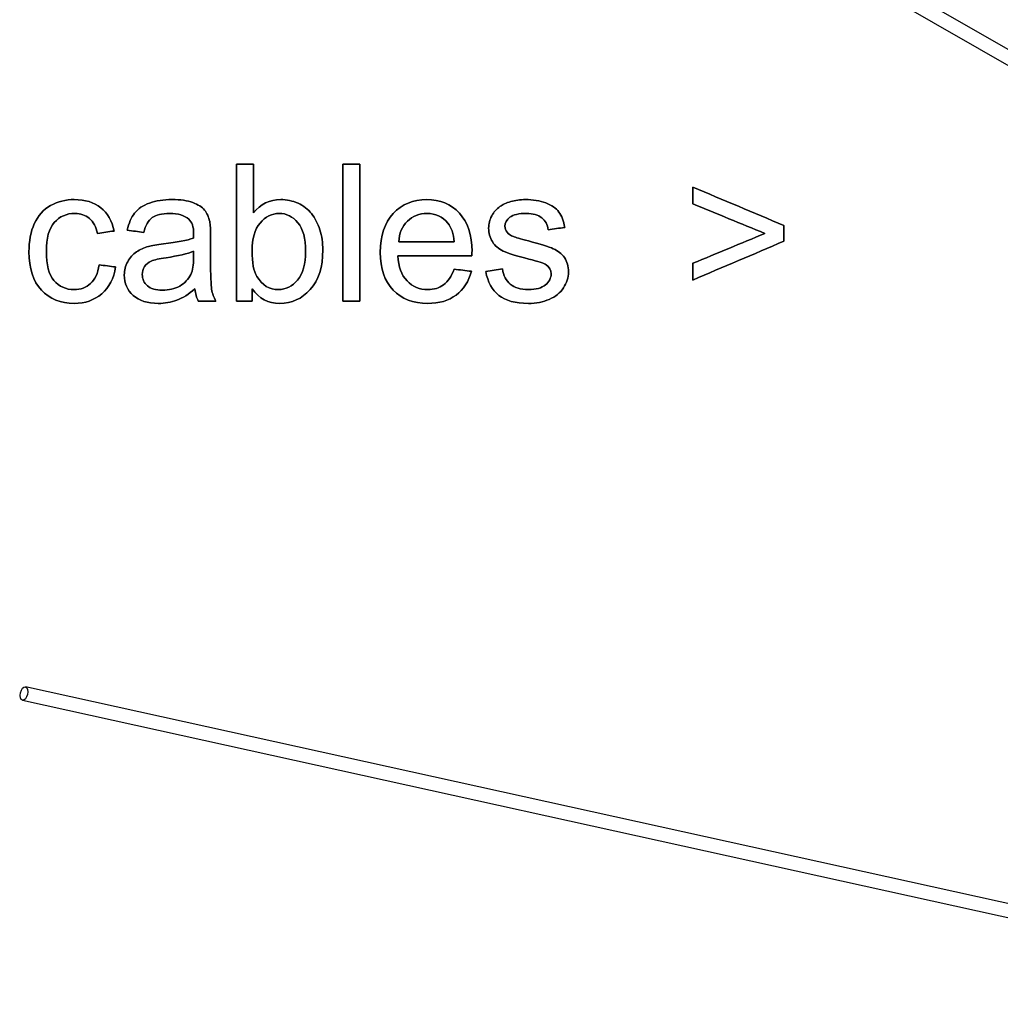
# Model space of a CAD drawing. Header units: inches. Extents: x 0 to 20790, y -12 to 14700.
# Tile 344 of 358: x 13125 to 13840, y 11577 to 12295. Entities that reach past the tile are written whole.
import ezdxf

# ---------------------------------------------------------------- set-up
doc = ezdxf.new("R2010")
doc.units = ezdxf.units.IN
doc.layers.add('1', color=7, linetype='Continuous', true_color=0xffffff)
doc.layers.add('254', color=7, linetype='Continuous', true_color=0xffffff)

msp = doc.modelspace()

# ---------------------------------------------------------------- linework, layer by layer
at = {"layer": '1', "color": 2, "linetype": 'Continuous', "lineweight": 25}
for points, knots in [([(13283.481, 12089.754), (13287.284, 12089.754), (13291.087, 12089.754), (13294.891, 12089.754), (13294.891, 12092.781), (13294.891, 12095.808), (13294.891, 12098.835), (13299.751, 12091.672), (13306.454, 12088.116), (13323.594, 12088.116), (13330.961, 12091.493), (13343.24, 12105.052), (13346.31, 12114.645), (13346.31, 12132.296), (13345.594, 12137.208), (13342.67, 12146.39), (13340.657, 12150.306), (13335.53, 12156.816), (13332.24, 12159.337), (13324.279, 12162.932), (13320.063, 12163.839), (13307.579, 12163.839), (13300.953, 12160.59), (13295.76, 12154.067), (13295.76, 12165.962), (13295.76, 12177.858), (13295.76, 12189.754), (13291.667, 12189.754), (13287.574, 12189.754), (13283.481, 12189.754), (13283.481, 12156.42), (13283.481, 12123.087), (13283.481, 12089.754)], [0, 0, 0, 0, 0.0411142, 0.0411142, 0.0411142, 0.0738396, 0.0738396, 0.0738396, 0.1596469, 0.1596469, 0.245968, 0.245968, 0.3322891, 0.3322891, 0.3685227, 0.3685227, 0.4049401, 0.4049401, 0.4414973, 0.4414973, 0.478339, 0.478339, 0.5448235, 0.5448235, 0.5448235, 0.6546041, 0.6546041, 0.6546041, 0.6923781, 0.6923781, 0.6923781, 1, 1, 1, 1]), ([(13360.969, 12189.754), (13360.969, 12156.42), (13360.969, 12123.087), (13360.969, 12089.754), (13365.062, 12089.754), (13369.155, 12089.754), (13373.248, 12089.754), (13373.248, 12123.087), (13373.248, 12156.42), (13373.248, 12189.754), (13369.155, 12189.754), (13365.062, 12189.754), (13360.969, 12189.754)], [0, 0, 0, 0, 0.4453178, 0.4453178, 0.4453178, 0.5, 0.5, 0.5, 0.9453178, 0.9453178, 0.9453178, 1, 1, 1, 1]), ([(13615.893, 12105.18), (13637.971, 12114.611), (13660.048, 12124.042), (13682.125, 12133.473), (13682.125, 12137.293), (13682.125, 12141.114), (13682.125, 12144.934), (13660.048, 12154.254), (13637.971, 12163.575), (13615.893, 12172.895), (13615.893, 12168.828), (13615.893, 12164.76), (13615.893, 12160.692), (13633.374, 12153.504), (13650.855, 12146.315), (13668.336, 12139.127), (13650.855, 12131.879), (13633.374, 12124.63), (13615.893, 12117.382), (13615.893, 12113.315), (13615.893, 12109.247), (13615.893, 12105.18)], [0, 0, 0, 0, 0.2455941, 0.2455941, 0.2455941, 0.2846749, 0.2846749, 0.2846749, 0.5298257, 0.5298257, 0.5298257, 0.5714364, 0.5714364, 0.5714364, 0.7647963, 0.7647963, 0.7647963, 0.9583893, 0.9583893, 0.9583893, 1, 1, 1, 1]), ([(13195.351, 12114.722), (13191.326, 12115.242), (13187.301, 12115.762), (13183.276, 12116.282), (13182.407, 12110.142), (13180.36, 12105.589), (13173.901, 12099.693), (13169.871, 12098.221), (13159.05, 12098.221), (13154.19, 12100.421), (13146.718, 12109.224), (13144.878, 12116.308), (13144.878, 12135.648), (13146.796, 12142.657), (13154.522, 12151.509), (13159.562, 12153.734), (13169.846, 12153.734), (13173.325, 12152.506), (13179.106, 12147.594), (13181.102, 12143.936), (13182.253, 12139.076), (13186.235, 12139.69), (13190.218, 12140.304), (13194.2, 12140.918), (13192.767, 12148.234), (13189.569, 12153.888), (13179.564, 12161.84), (13173.12, 12163.839), (13159.025, 12163.839), (13153.269, 12162.355), (13142.667, 12156.517), (13138.738, 12152.097), (13133.514, 12140.368), (13132.24, 12133.524), (13132.24, 12113.596), (13135.259, 12104.31), (13147.322, 12091.378), (13155.29, 12088.116), (13173.12, 12088.116), (13179.772, 12090.47), (13190.655, 12099.871), (13194.021, 12106.407), (13195.351, 12114.722)], [0, 0, 0, 0, 0.0365384, 0.0365384, 0.0365384, 0.0823195, 0.0823195, 0.128282, 0.128282, 0.1857351, 0.1857351, 0.2432187, 0.2432187, 0.299797, 0.299797, 0.3563753, 0.3563753, 0.3937825, 0.3937825, 0.4311896, 0.4311896, 0.4311896, 0.4676482, 0.4676482, 0.4676482, 0.5276803, 0.5276803, 0.588051, 0.588051, 0.6360329, 0.6360329, 0.6841131, 0.6841131, 0.7322911, 0.7322911, 0.8067623, 0.8067623, 0.8810869, 0.8810869, 0.9406234, 0.9406234, 1, 1, 1, 1]), ([(13240.016, 12090.5), (13244.213, 12092.082), (13248.587, 12094.819), (13253.141, 12098.682), (13253.499, 12095.279), (13254.317, 12092.286), (13255.597, 12089.754), (13259.869, 12089.754), (13264.141, 12089.754), (13268.413, 12089.754), (13266.878, 12092.516), (13265.829, 12095.433), (13264.805, 12101.474), (13264.525, 12108.684), (13264.525, 12125.577), (13264.525, 12131.034), (13264.525, 12141.941), (13264.32, 12145.701), (13263.911, 12147.799), (13263.194, 12151.176), (13261.915, 12153.939), (13258.295, 12158.375), (13255.443, 12160.181), (13247.695, 12163.106), (13242.678, 12163.839), (13230.27, 12163.839), (13224.77, 12162.969), (13215.325, 12159.581), (13211.698, 12157.137), (13209.216, 12153.964), (13206.709, 12150.818), (13204.919, 12146.674), (13203.819, 12141.532), (13207.818, 12140.986), (13211.817, 12140.44), (13215.817, 12139.894), (13217.147, 12145.036), (13219.168, 12148.618), (13224.694, 12152.66), (13228.94, 12153.657), (13240.913, 12153.657), (13245.568, 12152.276), (13251.03, 12147.481), (13252.194, 12143.936), (13252.194, 12138.487), (13252.169, 12137.413), (13252.117, 12135.724), (13247.436, 12134.087), (13240.119, 12132.68), (13225.357, 12130.926), (13221.726, 12130.301), (13219.296, 12129.662), (13216.021, 12128.741), (13213.079, 12127.41), (13207.872, 12123.837), (13205.737, 12121.501), (13202.525, 12115.637), (13201.695, 12112.394), (13201.695, 12102.8), (13203.844, 12097.838), (13212.389, 12090.061), (13218.503, 12088.116), (13231.294, 12088.116), (13235.796, 12088.909), (13240.016, 12090.5)], [0, 0, 0, 0, 0.0765039, 0.0765039, 0.0765039, 0.1223348, 0.1223348, 0.1223348, 0.1854242, 0.1854242, 0.1854242, 0.2310898, 0.2310898, 0.2768206, 0.2768206, 0.2986459, 0.2986459, 0.3204371, 0.3204371, 0.3204371, 0.351304, 0.351304, 0.3819584, 0.3819584, 0.4127907, 0.4127907, 0.4437503, 0.4437503, 0.4749126, 0.4749126, 0.4749126, 0.5152084, 0.5152084, 0.5152084, 0.5508908, 0.5508908, 0.5508908, 0.5880256, 0.5880256, 0.6251605, 0.6251605, 0.6649244, 0.6649244, 0.6941768, 0.6941768, 0.696714, 0.696714, 0.696714, 0.7608957, 0.7608957, 0.7924142, 0.7924142, 0.7924142, 0.8204189, 0.8204189, 0.8482961, 0.8482961, 0.875987, 0.875987, 0.9235432, 0.9235432, 0.9710993, 0.9710993, 1, 1, 1, 1]), ([(13454.573, 12111.524), (13450.344, 12112.044), (13446.114, 12112.564), (13441.885, 12113.084), (13440.017, 12107.891), (13437.485, 12104.131), (13434.312, 12101.752), (13431.115, 12099.398), (13427.277, 12098.221), (13416.738, 12098.221), (13411.672, 12100.319), (13403.601, 12108.799), (13401.337, 12114.875), (13400.877, 12122.831), (13418.886, 12122.831), (13436.896, 12122.831), (13454.906, 12122.831), (13454.957, 12124.289), (13454.983, 12125.389), (13454.983, 12138.078), (13451.913, 12147.339), (13439.633, 12160.539), (13431.703, 12163.839), (13412.03, 12163.839), (13403.87, 12160.462), (13391.335, 12147.006), (13388.188, 12137.541), (13388.188, 12113.57), (13391.283, 12104.438), (13403.729, 12091.377), (13412.107, 12088.116), (13431.115, 12088.116), (13438.022, 12090.163), (13448.852, 12098.337), (13452.552, 12104.105), (13454.573, 12111.524)], [0, 0, 0, 0, 0.0243921, 0.0243921, 0.0243921, 0.0507671, 0.0507671, 0.0507671, 0.0741933, 0.0741933, 0.1056056, 0.1056056, 0.1369188, 0.1369188, 0.1369188, 0.2346606, 0.2346606, 0.2346606, 0.2405863, 0.2405863, 0.339629, 0.339629, 0.4386716, 0.4386716, 0.5411206, 0.5411206, 0.6435695, 0.6435695, 0.74279, 0.74279, 0.8422146, 0.8422146, 0.9212259, 0.9212259, 1, 1, 1, 1]), ([(13477.213, 12113.289), (13473.163, 12112.649), (13469.112, 12112.01), (13465.062, 12111.37), (13466.418, 12103.696), (13469.564, 12097.889), (13479.439, 12090.061), (13486.628, 12088.116), (13501.721, 12088.116), (13506.812, 12089.114), (13515.817, 12093.054), (13519.27, 12095.842), (13524.017, 12103.09), (13525.231, 12106.945), (13525.231, 12115.208), (13524.259, 12118.712), (13522.289, 12121.526), (13520.345, 12124.366), (13517.633, 12126.515), (13510.768, 12129.435), (13504.714, 12131.35), (13490.024, 12135.293), (13486.423, 12136.364), (13485.195, 12136.824), (13483.046, 12137.694), (13481.486, 12138.769), (13480.488, 12140.099), (13479.49, 12141.378), (13478.979, 12142.811), (13478.979, 12146.904), (13480.181, 12149.078), (13485.006, 12152.826), (13489.032, 12153.734), (13499.444, 12153.734), (13503.128, 12152.685), (13508.37, 12148.512), (13509.958, 12145.599), (13510.496, 12141.864), (13514.495, 12142.41), (13518.494, 12142.956), (13522.493, 12143.501), (13521.726, 12148.183), (13520.319, 12151.918), (13516.238, 12157.529), (13513.054, 12159.746), (13504.458, 12163.02), (13499.47, 12163.839), (13490.004, 12163.839), (13486.474, 12163.353), (13479.881, 12161.36), (13477.265, 12160.181), (13475.371, 12158.774), (13472.813, 12156.957), (13470.792, 12154.681), (13469.334, 12151.918), (13467.85, 12149.181), (13467.108, 12146.187), (13467.108, 12139.408), (13468.004, 12136.159), (13471.604, 12130.297), (13474.246, 12127.999), (13481.194, 12124.678), (13487.446, 12122.729), (13503.128, 12118.764), (13507.298, 12117.382), (13511.4, 12114.71), (13512.619, 12112.522), (13512.619, 12106.638), (13511.237, 12103.952), (13505.799, 12099.334), (13501.593, 12098.221), (13490.363, 12098.221), (13486.014, 12099.5), (13479.799, 12104.696), (13477.879, 12108.428), (13477.213, 12113.289)], [0, 0, 0, 0, 0.0404895, 0.0404895, 0.0404895, 0.1071351, 0.1071351, 0.1737806, 0.1737806, 0.2139853, 0.2139853, 0.2541899, 0.2541899, 0.2941967, 0.2941967, 0.3349535, 0.3349535, 0.3349535, 0.3675238, 0.3675238, 0.4001824, 0.4001824, 0.422844, 0.422844, 0.422844, 0.4393558, 0.4393558, 0.4393558, 0.4525638, 0.4525638, 0.473441, 0.473441, 0.4944569, 0.4944569, 0.5123205, 0.5123205, 0.5299935, 0.5299935, 0.5299935, 0.5618603, 0.5618603, 0.5618603, 0.5937182, 0.5937182, 0.6253869, 0.6253869, 0.6570557, 0.6570557, 0.6781682, 0.6781682, 0.6992358, 0.6992358, 0.6992358, 0.7229391, 0.7229391, 0.7229391, 0.7469068, 0.7469068, 0.7733472, 0.7733472, 0.8000596, 0.8000596, 0.8266961, 0.8266961, 0.8464466, 0.8464466, 0.8746802, 0.8746802, 0.9060222, 0.9060222, 0.9375362, 0.9375362, 0.968907, 0.968907, 1, 1, 1, 1]), ([(13298.297, 12107.689), (13295.939, 12111.549), (13294.737, 12117.843), (13294.737, 12135.341), (13296.707, 12142.094), (13304.524, 12151.394), (13309.165, 12153.734), (13319.859, 12153.734), (13324.387, 12151.483), (13331.897, 12142.491), (13333.775, 12135.494), (13333.775, 12116.819), (13331.805, 12109.861), (13323.977, 12100.549), (13319.347, 12098.221), (13307.375, 12098.221), (13302.156, 12101.368), (13298.297, 12107.689)], [0, 0, 0, 0, 0.1218499, 0.1218499, 0.2458564, 0.2458564, 0.369528, 0.369528, 0.4920217, 0.4920217, 0.6141737, 0.6141737, 0.7336774, 0.7336774, 0.8531811, 0.8531811, 1, 1, 1, 1]), ([(13442.013, 12132.936), (13428.531, 12132.936), (13415.049, 12132.936), (13401.567, 12132.936), (13401.977, 12139.255), (13404.1, 12144.294), (13411.762, 12151.854), (13416.533, 12153.734), (13428.377, 12153.734), (13433.468, 12151.381), (13439.906, 12143.596), (13441.475, 12139.025), (13442.013, 12132.936)], [0, 0, 0, 0, 0.3871631, 0.3871631, 0.3871631, 0.5481234, 0.5481234, 0.7085481, 0.7085481, 0.8857445, 0.8857445, 1, 1, 1, 1]), ([(13232.063, 12121.464), (13240.964, 12122.754), (13247.666, 12124.289), (13252.117, 12126.106), (13252.117, 12124.605), (13252.117, 12123.104), (13252.117, 12116.205), (13251.452, 12112.112), (13250.148, 12109.324), (13248.408, 12105.742), (13245.696, 12102.903), (13238.329, 12098.758), (13234.133, 12097.735), (13224.617, 12097.735), (13221.01, 12098.81), (13216.059, 12103.199), (13214.793, 12105.921), (13214.793, 12111.319), (13215.382, 12113.263), (13217.621, 12116.776), (13219.27, 12118.098), (13221.342, 12119.019), (13223.44, 12119.915), (13227.022, 12120.733), (13232.063, 12121.464)], [0, 0, 0, 0, 0.1667307, 0.1667307, 0.1667307, 0.2031213, 0.2031213, 0.3340034, 0.3340034, 0.3340034, 0.4399845, 0.4399845, 0.5459656, 0.5459656, 0.6530924, 0.6530924, 0.7596728, 0.7596728, 0.8287836, 0.8287836, 0.8971838, 0.8971838, 0.8971838, 1, 1, 1, 1])]:
    msp.add_open_spline(points, degree=3, knots=knots, dxfattribs=at)
at = {"layer": '254', "color": 2, "linetype": 'Continuous', "lineweight": 25}
for p, q in [((14229.718, 12052.795), (13475.071, 12485.678)), ((13470.096, 12477.003), (14224.742, 12044.121)), ((14133.689, 11587.045), (13129.66, 11808.629)), ((13127.504, 11798.864), (14131.534, 11577.28))]:
    msp.add_line(p, q, dxfattribs=at)
msp.add_ellipse((13128.582, 11803.747), major_axis=(1.078, 4.883), ratio=0.5156069, dxfattribs=at)
for points in [[(13295.76, 12189.754), (13291.667, 12189.754), (13287.574, 12189.754), (13283.481, 12189.754)], [(13283.481, 12189.754), (13283.481, 12156.42), (13283.481, 12123.087), (13283.481, 12089.754)], [(13295.76, 12154.067), (13295.76, 12165.962), (13295.76, 12177.858), (13295.76, 12189.754)], [(13360.969, 12189.754), (13360.969, 12156.42), (13360.969, 12123.087), (13360.969, 12089.754)], [(13373.248, 12189.754), (13369.155, 12189.754), (13365.062, 12189.754), (13360.969, 12189.754)], [(13373.248, 12089.754), (13373.248, 12123.087), (13373.248, 12156.42), (13373.248, 12189.754)], [(13615.893, 12172.895), (13615.893, 12168.828), (13615.893, 12164.76), (13615.893, 12160.692)], [(13682.125, 12144.934), (13660.048, 12154.254), (13637.971, 12163.575), (13615.893, 12172.895)], [(13475.371, 12158.774), (13472.813, 12156.957), (13470.792, 12154.681), (13469.334, 12151.918)], [(13615.893, 12160.692), (13633.374, 12153.504), (13650.855, 12146.315), (13668.336, 12139.127)], [(13209.216, 12153.964), (13206.709, 12150.818), (13204.919, 12146.674), (13203.819, 12141.532)], [(13510.496, 12141.864), (13514.495, 12142.41), (13518.494, 12142.956), (13522.493, 12143.501)], [(13682.125, 12133.473), (13682.125, 12137.293), (13682.125, 12141.114), (13682.125, 12144.934)], [(13182.253, 12139.076), (13186.235, 12139.69), (13190.218, 12140.304), (13194.2, 12140.918)], [(13203.819, 12141.532), (13207.818, 12140.986), (13211.817, 12140.44), (13215.817, 12139.894)], [(13485.195, 12136.824), (13483.046, 12137.694), (13481.486, 12138.769), (13480.488, 12140.099)], [(13668.336, 12139.127), (13650.855, 12131.879), (13633.374, 12124.63), (13615.893, 12117.382)], [(13442.013, 12132.936), (13428.531, 12132.936), (13415.049, 12132.936), (13401.567, 12132.936)], [(13615.893, 12105.18), (13637.971, 12114.611), (13660.048, 12124.042), (13682.125, 12133.473)], [(13221.342, 12119.019), (13223.44, 12119.915), (13227.022, 12120.733), (13232.061, 12121.475)], [(13232.061, 12121.475), (13240.964, 12122.754), (13247.666, 12124.289), (13252.117, 12126.106)], [(13400.877, 12122.831), (13418.886, 12122.831), (13436.896, 12122.831), (13454.906, 12122.831)], [(13195.351, 12114.722), (13191.326, 12115.242), (13187.301, 12115.762), (13183.276, 12116.282)], [(13615.893, 12117.382), (13615.893, 12113.315), (13615.893, 12109.247), (13615.893, 12105.18)], [(13441.885, 12113.084), (13440.017, 12107.891), (13437.485, 12104.131), (13434.312, 12101.752)], [(13454.573, 12111.524), (13450.344, 12112.044), (13446.114, 12112.564), (13441.885, 12113.084)], [(13477.213, 12113.289), (13473.163, 12112.649), (13469.112, 12112.01), (13465.062, 12111.37)], [(13240.017, 12090.495), (13244.213, 12092.082), (13248.587, 12094.819), (13253.141, 12098.682)], [(13253.141, 12098.682), (13253.499, 12095.279), (13254.317, 12092.286), (13255.597, 12089.754)], [(13294.891, 12089.754), (13294.891, 12092.781), (13294.891, 12095.808), (13294.891, 12098.835)], [(13255.597, 12089.754), (13259.869, 12089.754), (13264.141, 12089.754), (13268.413, 12089.754)], [(13283.481, 12089.754), (13287.284, 12089.754), (13291.087, 12089.754), (13294.891, 12089.754)], [(13360.969, 12089.754), (13365.062, 12089.754), (13369.155, 12089.754), (13373.248, 12089.754)]]:
    msp.add_open_spline(points, degree=3, dxfattribs=at)
for points, knots in [([(13194.2, 12140.918), (13192.767, 12148.234), (13189.569, 12153.888), (13179.564, 12161.84), (13173.12, 12163.839), (13159.025, 12163.839), (13153.269, 12162.355), (13142.667, 12156.517), (13138.738, 12152.097), (13133.514, 12140.368), (13132.24, 12133.524), (13132.24, 12113.596), (13135.259, 12104.31), (13147.322, 12091.378), (13155.29, 12088.116), (13173.12, 12088.116), (13179.772, 12090.47), (13190.655, 12099.871), (13194.021, 12106.407), (13195.351, 12114.722)], [0, 0, 0, 0, 0.1127676, 0.1127676, 0.2261714, 0.2261714, 0.3163033, 0.3163033, 0.4066199, 0.4066199, 0.4971203, 0.4971203, 0.6370113, 0.6370113, 0.7766269, 0.7766269, 0.8884636, 0.8884636, 1, 1, 1, 1]), ([(13263.911, 12147.799), (13263.194, 12151.176), (13261.915, 12153.939), (13258.295, 12158.375), (13255.443, 12160.181), (13247.695, 12163.106), (13242.678, 12163.839), (13230.27, 12163.839), (13224.77, 12162.969), (13215.325, 12159.581), (13211.698, 12157.137), (13209.216, 12153.964)], [0, 0, 0, 0, 0.1998175, 0.1998175, 0.3982597, 0.3982597, 0.5978525, 0.5978525, 0.7982702, 0.7982702, 1, 1, 1, 1]), ([(13294.891, 12098.835), (13299.751, 12091.672), (13306.454, 12088.116), (13323.594, 12088.116), (13330.961, 12091.493), (13343.24, 12105.052), (13346.31, 12114.645), (13346.31, 12132.296), (13345.594, 12137.208), (13342.67, 12146.39), (13340.657, 12150.306), (13335.53, 12156.816), (13332.24, 12159.337), (13324.279, 12162.932), (13320.063, 12163.839), (13307.579, 12163.839), (13300.953, 12160.59), (13295.76, 12154.067)], [0, 0, 0, 0, 0.1821873, 0.1821873, 0.3654656, 0.3654656, 0.5487439, 0.5487439, 0.6256756, 0.6256756, 0.7029975, 0.7029975, 0.7806163, 0.7806163, 0.8588392, 0.8588392, 1, 1, 1, 1]), ([(13454.906, 12122.831), (13454.957, 12124.289), (13454.983, 12125.389), (13454.983, 12138.078), (13451.913, 12147.339), (13439.633, 12160.539), (13431.703, 12163.839), (13412.03, 12163.839), (13403.87, 12160.462), (13391.335, 12147.006), (13388.188, 12137.541), (13388.188, 12113.57), (13391.283, 12104.438), (13403.729, 12091.377), (13412.107, 12088.116), (13431.115, 12088.116), (13438.022, 12090.163), (13448.852, 12098.337), (13452.552, 12104.105), (13454.573, 12111.524)], [0, 0, 0, 0, 0.0077425, 0.0077425, 0.1371526, 0.1371526, 0.2665628, 0.2665628, 0.4004236, 0.4004236, 0.5342844, 0.5342844, 0.6639268, 0.6639268, 0.793836, 0.793836, 0.897073, 0.897073, 1, 1, 1, 1]), ([(13522.493, 12143.501), (13521.726, 12148.183), (13520.319, 12151.918), (13516.238, 12157.529), (13513.054, 12159.746), (13504.458, 12163.02), (13499.47, 12163.839), (13490.004, 12163.839), (13486.474, 12163.353), (13479.881, 12161.36), (13477.265, 12160.181), (13475.371, 12158.774)], [0, 0, 0, 0, 0.2319035, 0.2319035, 0.4624303, 0.4624303, 0.6929571, 0.6929571, 0.8466416, 0.8466416, 1, 1, 1, 1]), ([(13183.276, 12116.282), (13182.407, 12110.142), (13180.36, 12105.589), (13173.901, 12099.693), (13169.871, 12098.221), (13159.05, 12098.221), (13154.19, 12100.421), (13146.718, 12109.224), (13144.878, 12116.308), (13144.878, 12135.648), (13146.796, 12142.657), (13154.522, 12151.509), (13159.562, 12153.734), (13169.846, 12153.734), (13173.325, 12152.506), (13179.106, 12147.594), (13181.102, 12143.936), (13182.253, 12139.076)], [0, 0, 0, 0, 0.116004, 0.116004, 0.2324676, 0.2324676, 0.378047, 0.378047, 0.5237037, 0.5237037, 0.6670665, 0.6670665, 0.8104293, 0.8104293, 0.9052147, 0.9052147, 1, 1, 1, 1]), ([(13215.817, 12139.894), (13217.147, 12145.036), (13219.168, 12148.618), (13224.694, 12152.66), (13228.94, 12153.657), (13240.913, 12153.657), (13245.568, 12152.276), (13251.03, 12147.481), (13252.194, 12143.936), (13252.194, 12138.487), (13252.169, 12137.413), (13252.117, 12135.724)], [0, 0, 0, 0, 0.2546567, 0.2546567, 0.5093133, 0.5093133, 0.7819988, 0.7819988, 0.9826008, 0.9826008, 1, 1, 1, 1]), ([(13298.293, 12107.687), (13295.939, 12111.549), (13294.737, 12117.843), (13294.737, 12135.341), (13296.707, 12142.094), (13304.524, 12151.394), (13309.165, 12153.734), (13319.859, 12153.734), (13324.387, 12151.483), (13328.147, 12146.981)], [0, 0, 0, 0, 0.2476514, 0.2476514, 0.4996861, 0.4996861, 0.75104, 0.75104, 1, 1, 1, 1]), ([(13401.567, 12132.936), (13401.977, 12139.255), (13404.1, 12144.294), (13411.762, 12151.854), (13416.533, 12153.734), (13428.377, 12153.734), (13433.468, 12151.381), (13439.906, 12143.596), (13441.475, 12139.025), (13442.013, 12132.936)], [0, 0, 0, 0, 0.2626478, 0.2626478, 0.5244218, 0.5244218, 0.813563, 0.813563, 1, 1, 1, 1]), ([(13469.334, 12151.918), (13467.85, 12149.181), (13467.108, 12146.187), (13467.108, 12139.408), (13468.004, 12136.159), (13471.604, 12130.297), (13474.246, 12127.999), (13481.194, 12124.678), (13487.446, 12122.729), (13503.128, 12118.764), (13507.298, 12117.382), (13511.4, 12114.71), (13512.619, 12112.522), (13512.619, 12106.638), (13511.237, 12103.952), (13505.799, 12099.334), (13501.593, 12098.221), (13490.363, 12098.221), (13486.014, 12099.5), (13479.799, 12104.696), (13477.879, 12108.428), (13477.213, 12113.289)], [0, 0, 0, 0, 0.0865067, 0.0865067, 0.1819388, 0.1819388, 0.2783523, 0.2783523, 0.3744917, 0.3744917, 0.4457774, 0.4457774, 0.5476815, 0.5476815, 0.6608043, 0.6608043, 0.7745486, 0.7745486, 0.8877757, 0.8877757, 1, 1, 1, 1]), ([(13480.488, 12140.099), (13479.49, 12141.378), (13478.979, 12142.811), (13478.979, 12146.904), (13480.181, 12149.078), (13485.006, 12152.826), (13489.032, 12153.734), (13499.444, 12153.734), (13503.128, 12152.685), (13508.37, 12148.512), (13509.958, 12145.599), (13510.496, 12141.864)], [0, 0, 0, 0, 0.1457231, 0.1457231, 0.3760596, 0.3760596, 0.6079277, 0.6079277, 0.8050156, 0.8050156, 1, 1, 1, 1]), ([(13268.413, 12089.754), (13266.878, 12092.516), (13265.829, 12095.433), (13264.805, 12101.474), (13264.525, 12108.684), (13264.525, 12125.577), (13264.525, 12131.034), (13264.525, 12141.941), (13264.32, 12145.701), (13263.911, 12147.799)], [0, 0, 0, 0, 0.3382309, 0.3382309, 0.6769456, 0.6769456, 0.8385991, 0.8385991, 1, 1, 1, 1]), ([(13328.147, 12146.981), (13331.897, 12142.491), (13333.775, 12135.494), (13333.775, 12116.819), (13331.805, 12109.861), (13323.977, 12100.549), (13319.347, 12098.221), (13307.375, 12098.221), (13302.156, 12101.368), (13298.293, 12107.687)], [0, 0, 0, 0, 0.240467, 0.240467, 0.4757206, 0.4757206, 0.7109742, 0.7109742, 1, 1, 1, 1]), ([(13252.117, 12135.724), (13247.436, 12134.087), (13240.119, 12132.68), (13225.357, 12130.926), (13221.726, 12130.301), (13219.296, 12129.662)], [0, 0, 0, 0, 0.6706534, 0.6706534, 1, 1, 1, 1]), ([(13522.289, 12121.526), (13520.345, 12124.366), (13517.633, 12126.515), (13510.768, 12129.435), (13504.714, 12131.35), (13490.024, 12135.293), (13486.423, 12136.364), (13485.195, 12136.824)], [0, 0, 0, 0, 0.3705784, 0.3705784, 0.7421602, 0.7421602, 1, 1, 1, 1]), ([(13219.296, 12129.662), (13216.021, 12128.741), (13213.079, 12127.41), (13207.872, 12123.837), (13205.737, 12121.501), (13202.525, 12115.637), (13201.695, 12112.394), (13201.695, 12102.8), (13203.844, 12097.838), (13212.389, 12090.061), (13218.503, 12088.116), (13231.294, 12088.116), (13235.796, 12088.909), (13240.017, 12090.495)], [0, 0, 0, 0, 0.1349064, 0.1349064, 0.2691988, 0.2691988, 0.4025939, 0.4025939, 0.6316855, 0.6316855, 0.8607771, 0.8607771, 1, 1, 1, 1]), ([(13252.117, 12126.106), (13252.117, 12124.605), (13252.117, 12123.104), (13252.117, 12116.205), (13251.452, 12112.112), (13250.148, 12109.324)], [0, 0, 0, 0, 0.2175525, 0.2175525, 1, 1, 1, 1]), ([(13434.312, 12101.752), (13431.115, 12099.398), (13427.277, 12098.221), (13416.738, 12098.221), (13411.672, 12100.319), (13403.601, 12108.799), (13401.337, 12114.875), (13400.877, 12122.831)], [0, 0, 0, 0, 0.2719175, 0.2719175, 0.6365341, 0.6365341, 1, 1, 1, 1]), ([(13465.062, 12111.37), (13466.418, 12103.696), (13469.564, 12097.889), (13479.439, 12090.061), (13486.628, 12088.116), (13501.721, 12088.116), (13506.812, 12089.114), (13515.817, 12093.054), (13519.27, 12095.842), (13524.017, 12103.09), (13525.231, 12106.945), (13525.231, 12115.208), (13524.259, 12118.712), (13522.289, 12121.526)], [0, 0, 0, 0, 0.2263284, 0.2263284, 0.4526567, 0.4526567, 0.5891918, 0.5891918, 0.7257268, 0.7257268, 0.8615897, 0.8615897, 1, 1, 1, 1]), ([(13250.148, 12109.324), (13248.408, 12105.742), (13245.696, 12102.903), (13238.329, 12098.758), (13234.133, 12097.735), (13224.617, 12097.735), (13221.01, 12098.81), (13216.059, 12103.199), (13214.793, 12105.921), (13214.793, 12111.319), (13215.382, 12113.263), (13217.621, 12116.776), (13219.27, 12118.098), (13221.342, 12119.019)], [0, 0, 0, 0, 0.1881832, 0.1881832, 0.3763665, 0.3763665, 0.5665841, 0.5665841, 0.7558315, 0.7558315, 0.8785466, 0.8785466, 1, 1, 1, 1])]:
    msp.add_open_spline(points, degree=3, knots=knots, dxfattribs=at)

doc.saveas('drawing.dxf')
